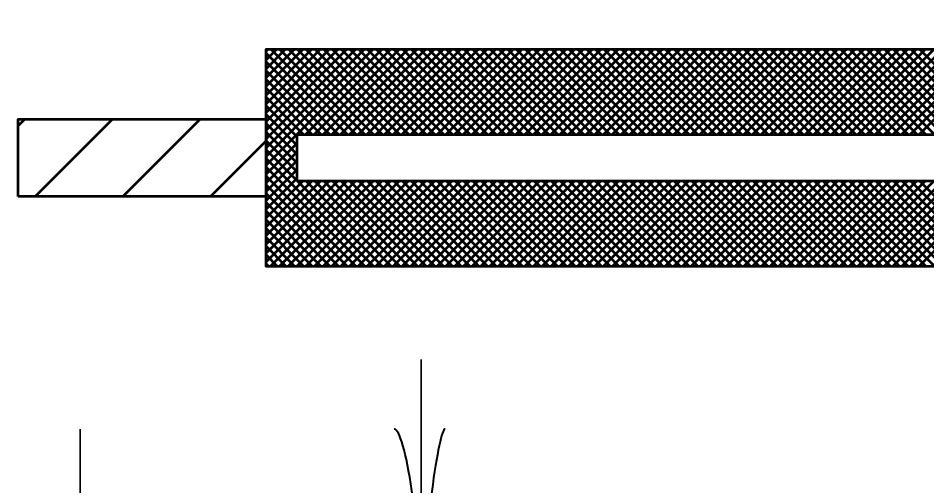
# Model space of a CAD drawing. Extents: x -1 to 679, y 0 to 440.
# Drawn here: x 291.9 to 306.57, y 327.98 to 335.51 of the extents above; entities that cross this region are included whole.
import ezdxf

# ---------------------------------------------------------------- set-up
doc = ezdxf.new("R2010")
doc.units = 0
doc.header["$LTSCALE"] = 0.8
doc.layers.add('1', color=7, linetype='Continuous', lineweight=53)

msp = doc.modelspace()

# ---------------------------------------------------------------- linework, layer by layer
at = {"layer": '1'}
for p, q in [((295.9045, 334.9827), (295.9368, 335.0149)), ((295.9045, 334.8413), (296.0782, 335.0149)), ((295.9045, 334.6998), (296.2196, 335.0149)), ((295.9045, 334.5584), (296.361, 335.0149)), ((295.9045, 334.417), (296.5024, 335.0149)), ((295.9045, 334.2756), (296.6438, 335.0149)), ((295.9045, 334.1342), (296.7852, 335.0149)), ((295.9045, 333.9928), (296.9267, 335.0149)), ((295.9045, 333.8512), (297.0682, 335.0149)), ((295.9045, 333.7098), (297.2096, 335.0149)), ((295.9045, 333.5684), (297.351, 335.0149)), ((295.9045, 333.427), (297.4924, 335.0149)), ((295.9045, 333.2856), (297.6338, 335.0149)), ((295.9045, 333.1442), (297.7752, 335.0149)), ((297.2157, 333.6399), (295.9045, 334.9511)), ((297.3571, 333.6399), (295.9821, 335.0149)), ((297.4985, 333.6399), (296.1235, 335.0149)), ((297.6399, 333.6399), (296.2649, 335.0149)), ((297.7813, 333.6399), (296.4063, 335.0149)), ((296.5417, 333.6399), (297.9167, 335.0149)), ((297.9228, 333.6399), (296.5478, 335.0149)), ((296.6831, 333.6399), (298.0581, 335.0149)), ((298.0642, 333.6399), (296.6892, 335.0149)), ((296.8245, 333.6399), (298.1995, 335.0149)), ((298.2056, 333.6399), (296.8306, 335.0149)), ((296.9659, 333.6399), (298.3409, 335.0149)), ((298.347, 333.6399), (296.972, 335.0149)), ((297.1073, 333.6399), (298.4823, 335.0149)), ((298.4885, 333.6399), (297.1135, 335.0149)), ((297.2487, 333.6399), (298.6237, 335.0149)), ((298.6299, 333.6399), (297.2549, 335.0149)), ((297.3902, 333.6399), (298.7652, 335.0149)), ((298.7713, 333.6399), (297.3963, 335.0149)), ((297.5316, 333.6399), (298.9066, 335.0149)), ((298.9128, 333.6399), (297.5378, 335.0149)), ((297.673, 333.6399), (299.048, 335.0149)), ((299.0542, 333.6399), (297.6792, 335.0149)), ((297.8144, 333.6399), (299.1894, 335.0149)), ((299.1956, 333.6399), (297.8206, 335.0149)), ((297.9558, 333.6399), (299.3308, 335.0149)), ((299.337, 333.6399), (297.962, 335.0149)), ((298.0972, 333.6399), (299.4722, 335.0149)), ((299.4784, 333.6399), (298.1034, 335.0149)), ((298.2387, 333.6399), (299.6137, 335.0149)), ((299.6198, 333.6399), (298.2448, 335.0149)), ((298.3802, 333.6399), (299.7552, 335.0149)), ((299.7613, 333.6399), (298.3863, 335.0149)), ((298.5216, 333.6399), (299.8966, 335.0149)), ((299.9027, 333.6399), (298.5277, 335.0149)), ((298.663, 333.6399), (300.038, 335.0149)), ((300.0441, 333.6399), (298.6691, 335.0149)), ((298.8044, 333.6399), (300.1794, 335.0149)), ((300.1855, 333.6399), (298.8105, 335.0149)), ((298.9458, 333.6399), (300.3208, 335.0149)), ((300.3269, 333.6399), (298.9519, 335.0149)), ((299.0872, 333.6399), (300.4622, 335.0149)), ((300.4683, 333.6399), (299.0933, 335.0149)), ((299.2287, 333.6399), (300.6037, 335.0149)), ((300.6097, 333.6399), (299.2347, 335.0149)), ((299.3701, 333.6399), (300.7451, 335.0149)), ((300.7512, 333.6399), (299.3762, 335.0149)), ((299.5115, 333.6399), (300.8865, 335.0149)), ((300.8927, 333.6399), (299.5177, 335.0149)), ((299.6529, 333.6399), (301.0279, 335.0149)), ((301.0341, 333.6399), (299.6591, 335.0149)), ((299.7943, 333.6399), (301.1693, 335.0149)), ((301.1755, 333.6399), (299.8005, 335.0149)), ((299.9357, 333.6399), (301.3107, 335.0149)), ((301.3169, 333.6399), (299.9419, 335.0149)), ((300.0772, 333.6399), (301.4522, 335.0149)), ((301.4583, 333.6399), (300.0833, 335.0149)), ((300.2186, 333.6399), (301.5936, 335.0149)), ((301.5997, 333.6399), (300.2247, 335.0149)), ((300.36, 333.6399), (301.735, 335.0149)), ((301.7412, 333.6399), (300.3662, 335.0149)), ((300.5014, 333.6399), (301.8764, 335.0149)), ((301.8826, 333.6399), (300.5076, 335.0149)), ((300.6428, 333.6399), (302.0178, 335.0149)), ((302.024, 333.6399), (300.649, 335.0149)), ((300.7843, 333.6399), (302.1593, 335.0149)), ((302.1654, 333.6399), (300.7904, 335.0149)), ((300.9257, 333.6399), (302.3007, 335.0149)), ((302.3068, 333.6399), (300.9318, 335.0149)), ((301.0672, 333.6399), (302.4422, 335.0149)), ((302.4482, 333.6399), (301.0732, 335.0149)), ((301.2086, 333.6399), (302.5836, 335.0149)), ((302.5897, 333.6399), (301.2147, 335.0149)), ((301.35, 333.6399), (302.725, 335.0149)), ((302.7311, 333.6399), (301.3561, 335.0149)), ((301.4914, 333.6399), (302.8664, 335.0149)), ((302.8725, 333.6399), (301.4975, 335.0149)), ((301.6328, 333.6399), (303.0078, 335.0149)), ((303.0139, 333.6399), (301.6389, 335.0149)), ((301.7742, 333.6399), (303.1492, 335.0149)), ((303.1553, 333.6399), (301.7803, 335.0149)), ((301.9157, 333.6399), (303.2907, 335.0149)), ((303.2967, 333.6399), (301.9217, 335.0149)), ((302.0571, 333.6399), (303.4321, 335.0149)), ((303.4382, 333.6399), (302.0632, 335.0149)), ((302.1985, 333.6399), (303.5735, 335.0149)), ((303.5797, 333.6399), (302.2047, 335.0149)), ((302.3399, 333.6399), (303.7149, 335.0149)), ((303.7211, 333.6399), (302.3461, 335.0149)), ((302.4813, 333.6399), (303.8563, 335.0149)), ((303.8625, 333.6399), (302.4875, 335.0149)), ((302.6227, 333.6399), (303.9977, 335.0149)), ((304.0039, 333.6399), (302.6289, 335.0149)), ((302.7642, 333.6399), (304.1392, 335.0149)), ((304.1453, 333.6399), (302.7703, 335.0149)), ((302.9056, 333.6399), (304.2806, 335.0149)), ((304.2867, 333.6399), (302.9117, 335.0149)), ((303.047, 333.6399), (304.422, 335.0149)), ((304.4282, 333.6399), (303.0532, 335.0149)), ((303.1885, 333.6399), (304.5635, 335.0149)), ((304.5696, 333.6399), (303.1946, 335.0149)), ((303.3299, 333.6399), (304.7049, 335.0149)), ((304.711, 333.6399), (303.336, 335.0149)), ((303.4713, 333.6399), (304.8463, 335.0149)), ((304.8524, 333.6399), (303.4774, 335.0149)), ((303.6128, 333.6399), (304.9878, 335.0149)), ((304.9938, 333.6399), (303.6188, 335.0149)), ((303.7542, 333.6399), (305.1292, 335.0149)), ((305.1352, 333.6399), (303.7602, 335.0149)), ((303.8956, 333.6399), (305.2706, 335.0149)), ((305.2767, 333.6399), (303.9017, 335.0149)), ((304.037, 333.6399), (305.412, 335.0149)), ((305.4181, 333.6399), (304.0431, 335.0149)), ((304.1784, 333.6399), (305.5534, 335.0149)), ((305.5595, 333.6399), (304.1845, 335.0149)), ((304.3198, 333.6399), (305.6948, 335.0149)), ((305.7009, 333.6399), (304.3259, 335.0149)), ((304.4613, 333.6399), (305.8363, 335.0149)), ((305.8423, 333.6399), (304.4673, 335.0149)), ((304.6027, 333.6399), (305.9777, 335.0149)), ((305.9838, 333.6399), (304.6088, 335.0149)), ((304.7441, 333.6399), (306.1191, 335.0149)), ((306.1252, 333.6399), (304.7502, 335.0149)), ((304.8855, 333.6399), (306.2605, 335.0149)), ((306.2667, 333.6399), (304.8917, 335.0149)), ((305.0269, 333.6399), (306.4019, 335.0149)), ((306.4081, 333.6399), (305.0331, 335.0149)), ((305.1683, 333.6399), (306.5433, 335.0149)), ((306.5495, 333.6399), (305.1745, 335.0149)), ((305.3098, 333.6399), (306.6848, 335.0149)), ((306.6909, 333.6399), (305.3159, 335.0149)), ((305.4512, 333.6399), (306.8262, 335.0149)), ((306.8323, 333.6399), (305.4573, 335.0149)), ((305.5926, 333.6399), (306.9676, 335.0149)), ((306.9737, 333.6399), (305.5987, 335.0149)), ((305.7341, 333.6399), (307.1091, 335.0149)), ((307.1152, 333.6399), (305.7402, 335.0149)), ((305.8755, 333.6399), (307.2505, 335.0149)), ((307.2566, 333.6399), (305.8816, 335.0149)), ((306.0169, 333.6399), (307.3919, 335.0149)), ((307.398, 333.6399), (306.023, 335.0149)), ((306.1583, 333.6399), (307.5333, 335.0149)), ((307.5394, 333.6399), (306.1644, 335.0149)), ((306.2998, 333.6399), (307.6748, 335.0149)), ((307.6808, 333.6399), (306.3058, 335.0149)), ((306.4412, 333.6399), (307.8162, 335.0149)), ((307.8222, 333.6399), (306.4472, 335.0149)), ((297.0743, 333.6399), (295.9045, 334.8097)), ((296.9328, 333.6399), (295.9045, 334.6683)), ((296.7914, 333.6399), (295.9045, 334.5268)), ((296.65, 333.6399), (295.9045, 334.3854)), ((296.5086, 333.6399), (295.9045, 334.244)), ((296.4045, 333.6026), (295.9045, 334.1026)), ((291.9045, 333.7802), (292.0142, 333.8899)), ((292.1783, 332.6399), (293.4283, 333.8899)), ((293.5926, 332.6399), (294.8426, 333.8899)), ((296.4045, 333.4612), (295.9045, 333.9612)), ((296.4045, 333.3197), (295.9045, 333.8197)), ((296.4045, 333.1783), (295.9045, 333.6783)), ((295.0068, 332.6399), (295.9045, 333.5376)), ((296.4045, 333.0368), (295.9045, 333.5368)), ((295.9045, 333.0027), (296.4045, 333.5027)), ((296.4045, 332.8954), (295.9045, 333.3954)), ((295.9045, 332.8613), (296.4045, 333.3613)), ((297.6436, 331.5149), (295.9045, 333.254)), ((295.9045, 332.7199), (296.4045, 333.2199)), ((297.5022, 331.5149), (295.9045, 333.1126)), ((295.9045, 332.5785), (296.4045, 333.0785)), ((297.3607, 331.5149), (295.9045, 332.9712)), ((295.9045, 332.4371), (296.4045, 332.9371)), ((295.9045, 332.2957), (296.4987, 332.8899)), ((295.9045, 332.1542), (296.6402, 332.8899)), ((295.9045, 332.0128), (296.7816, 332.8899)), ((295.9045, 331.8714), (296.923, 332.8899)), ((295.9045, 331.73), (297.0644, 332.8899)), ((295.9045, 331.5886), (297.2058, 332.8899)), ((297.2193, 331.5149), (295.9045, 332.8297)), ((295.9722, 331.5149), (297.3472, 332.8899)), ((296.1137, 331.5149), (297.4887, 332.8899)), ((296.2552, 331.5149), (297.6302, 332.8899)), ((296.3966, 331.5149), (297.7716, 332.8899)), ((297.785, 331.5149), (296.41, 332.8899)), ((296.538, 331.5149), (297.913, 332.8899)), ((297.9264, 331.5149), (296.5514, 332.8899)), ((296.6794, 331.5149), (298.0544, 332.8899)), ((298.0679, 331.5149), (296.6929, 332.8899)), ((296.8208, 331.5149), (298.1958, 332.8899)), ((298.2093, 331.5149), (296.8343, 332.8899)), ((296.9622, 331.5149), (298.3372, 332.8899)), ((298.3508, 331.5149), (296.9758, 332.8899)), ((297.1037, 331.5149), (298.4787, 332.8899)), ((298.4922, 331.5149), (297.1172, 332.8899)), ((297.2451, 331.5149), (298.6201, 332.8899)), ((298.6336, 331.5149), (297.2586, 332.8899)), ((297.3865, 331.5149), (298.7615, 332.8899)), ((298.775, 331.5149), (297.4, 332.8899)), ((297.5279, 331.5149), (298.9029, 332.8899)), ((298.9164, 331.5149), (297.5414, 332.8899)), ((297.6693, 331.5149), (299.0443, 332.8899)), ((299.0578, 331.5149), (297.6828, 332.8899)), ((297.8107, 331.5149), (299.1857, 332.8899)), ((299.1993, 331.5149), (297.8243, 332.8899)), ((297.9522, 331.5149), (299.3272, 332.8899)), ((299.3407, 331.5149), (297.9657, 332.8899)), ((298.0936, 331.5149), (299.4686, 332.8899)), ((299.4821, 331.5149), (298.1071, 332.8899)), ((298.235, 331.5149), (299.61, 332.8899)), ((299.6235, 331.5149), (298.2485, 332.8899)), ((298.3764, 331.5149), (299.7514, 332.8899)), ((299.7649, 331.5149), (298.3899, 332.8899)), ((298.5178, 331.5149), (299.8928, 332.8899)), ((299.9063, 331.5149), (298.5313, 332.8899)), ((298.6593, 331.5149), (300.0343, 332.8899)), ((300.0478, 331.5149), (298.6728, 332.8899)), ((298.8007, 331.5149), (300.1757, 332.8899)), ((300.1892, 331.5149), (298.8142, 332.8899)), ((298.9422, 331.5149), (300.3172, 332.8899)), ((300.3306, 331.5149), (298.9556, 332.8899)), ((299.0836, 331.5149), (300.4586, 332.8899)), ((300.472, 331.5149), (299.097, 332.8899)), ((299.225, 331.5149), (300.6, 332.8899)), ((300.6135, 331.5149), (299.2385, 332.8899)), ((299.3664, 331.5149), (300.7414, 332.8899)), ((300.7549, 331.5149), (299.3799, 332.8899)), ((299.5078, 331.5149), (300.8828, 332.8899)), ((300.8963, 331.5149), (299.5213, 332.8899)), ((299.6492, 331.5149), (301.0242, 332.8899)), ((301.0378, 331.5149), (299.6628, 332.8899)), ((299.7907, 331.5149), (301.1657, 332.8899)), ((301.1792, 331.5149), (299.8042, 332.8899)), ((299.9321, 331.5149), (301.3071, 332.8899)), ((301.3206, 331.5149), (299.9456, 332.8899)), ((300.0735, 331.5149), (301.4485, 332.8899)), ((301.462, 331.5149), (300.087, 332.8899)), ((300.2149, 331.5149), (301.5899, 332.8899)), ((301.6034, 331.5149), (300.2284, 332.8899)), ((300.3563, 331.5149), (301.7313, 332.8899)), ((301.7448, 331.5149), (300.3698, 332.8899)), ((300.4977, 331.5149), (301.8727, 332.8899)), ((301.8863, 331.5149), (300.5113, 332.8899)), ((300.6392, 331.5149), (302.0142, 332.8899)), ((302.0277, 331.5149), (300.6527, 332.8899)), ((300.7806, 331.5149), (302.1556, 332.8899)), ((302.1691, 331.5149), (300.7941, 332.8899)), ((300.922, 331.5149), (302.297, 332.8899)), ((302.3105, 331.5149), (300.9355, 332.8899)), ((301.0635, 331.5149), (302.4385, 332.8899)), ((302.4519, 331.5149), (301.0769, 332.8899)), ((301.2049, 331.5149), (302.5799, 332.8899)), ((302.5933, 331.5149), (301.2183, 332.8899)), ((301.3463, 331.5149), (302.7213, 332.8899)), ((302.7347, 331.5149), (301.3597, 332.8899)), ((301.4878, 331.5149), (302.8628, 332.8899)), ((302.8762, 331.5149), (301.5012, 332.8899)), ((301.6292, 331.5149), (303.0042, 332.8899)), ((303.0177, 331.5149), (301.6427, 332.8899)), ((301.7706, 331.5149), (303.1456, 332.8899)), ((303.1591, 331.5149), (301.7841, 332.8899)), ((301.912, 331.5149), (303.287, 332.8899)), ((303.3005, 331.5149), (301.9255, 332.8899)), ((302.0534, 331.5149), (303.4284, 332.8899)), ((303.4419, 331.5149), (302.0669, 332.8899)), ((302.1948, 331.5149), (303.5698, 332.8899)), ((303.5833, 331.5149), (302.2083, 332.8899)), ((302.3363, 331.5149), (303.7113, 332.8899)), ((303.7247, 331.5149), (302.3497, 332.8899)), ((302.4777, 331.5149), (303.8527, 332.8899)), ((303.8662, 331.5149), (302.4912, 332.8899)), ((302.6191, 331.5149), (303.9941, 332.8899)), ((304.0076, 331.5149), (302.6326, 332.8899)), ((302.7605, 331.5149), (304.1355, 332.8899)), ((304.149, 331.5149), (302.774, 332.8899)), ((302.9019, 331.5149), (304.2769, 332.8899)), ((304.2904, 331.5149), (302.9154, 332.8899)), ((303.0433, 331.5149), (304.4183, 332.8899)), ((304.4318, 331.5149), (303.0568, 332.8899)), ((303.1848, 331.5149), (304.5598, 332.8899)), ((304.5732, 331.5149), (303.1982, 332.8899)), ((303.3262, 331.5149), (304.7012, 332.8899)), ((304.7147, 331.5149), (303.3397, 332.8899)), ((303.4676, 331.5149), (304.8426, 332.8899)), ((304.8561, 331.5149), (303.4811, 332.8899)), ((303.6091, 331.5149), (304.9841, 332.8899)), ((304.9975, 331.5149), (303.6225, 332.8899)), ((303.7505, 331.5149), (305.1255, 332.8899)), ((305.1389, 331.5149), (303.7639, 332.8899)), ((303.8919, 331.5149), (305.2669, 332.8899)), ((305.2803, 331.5149), (303.9053, 332.8899)), ((304.0333, 331.5149), (305.4083, 332.8899)), ((305.4217, 331.5149), (304.0467, 332.8899)), ((304.1748, 331.5149), (305.5498, 332.8899)), ((305.5632, 331.5149), (304.1882, 332.8899)), ((304.3162, 331.5149), (305.6912, 332.8899)), ((305.7047, 331.5149), (304.3297, 332.8899)), ((304.4576, 331.5149), (305.8326, 332.8899)), ((305.8461, 331.5149), (304.4711, 332.8899)), ((304.599, 331.5149), (305.974, 332.8899)), ((305.9875, 331.5149), (304.6125, 332.8899)), ((304.7404, 331.5149), (306.1154, 332.8899)), ((306.1289, 331.5149), (304.7539, 332.8899)), ((304.8818, 331.5149), (306.2568, 332.8899)), ((306.2703, 331.5149), (304.8953, 332.8899)), ((305.0232, 331.5149), (306.3982, 332.8899)), ((306.4117, 331.5149), (305.0367, 332.8899)), ((305.1647, 331.5149), (306.5397, 332.8899)), ((306.5532, 331.5149), (305.1782, 332.8899)), ((305.3061, 331.5149), (306.6811, 332.8899)), ((306.6946, 331.5149), (305.3196, 332.8899)), ((305.4475, 331.5149), (306.8225, 332.8899)), ((306.836, 331.5149), (305.461, 332.8899)), ((305.5889, 331.5149), (306.9639, 332.8899)), ((306.9774, 331.5149), (305.6024, 332.8899)), ((305.7303, 331.5149), (307.1053, 332.8899)), ((307.1188, 331.5149), (305.7438, 332.8899)), ((305.8717, 331.5149), (307.2467, 332.8899)), ((307.2602, 331.5149), (305.8852, 332.8899)), ((306.0132, 331.5149), (307.3882, 332.8899)), ((307.4017, 331.5149), (306.0267, 332.8899)), ((306.1547, 331.5149), (307.5297, 332.8899)), ((307.5431, 331.5149), (306.1681, 332.8899)), ((306.2961, 331.5149), (307.6711, 332.8899)), ((307.6845, 331.5149), (306.3095, 332.8899)), ((306.4375, 331.5149), (307.8125, 332.8899)), ((307.8259, 331.5149), (306.4509, 332.8899)), ((297.0779, 331.5149), (295.9045, 332.6883)), ((296.9365, 331.5149), (295.9045, 332.5469)), ((296.7951, 331.5149), (295.9045, 332.4055)), ((296.6537, 331.5149), (295.9045, 332.2641)), ((296.5122, 331.5149), (295.9045, 332.1227)), ((296.3708, 331.5149), (295.9045, 331.9812)), ((296.2294, 331.5149), (295.9045, 331.8398)), ((296.088, 331.5149), (295.9045, 331.6984)), ((295.9466, 331.5149), (295.9045, 331.557))]:
    msp.add_line(p, q, dxfattribs=at)
at = {"layer": '1', "lineweight": 35}
for p, q in [((298.4045, 326.0149), (298.4045, 330.0149)), ((292.9045, 324.8899), (292.9045, 328.8899))]:
    msp.add_line(p, q, dxfattribs=at)
at = {"layer": '1'}
for points in [[(295.9045, 333.8899), (295.9045, 335.0149), (306.6545, 335.0149), (315.4045, 335.0149), (315.4045, 335.5149), (316.6545, 335.5149), (316.6545, 334.5149), (316.6545, 323.0149), (316.6545, 322.0149), (315.4045, 322.0149), (315.4045, 322.5149), (306.6545, 322.5149), (295.9045, 322.5149), (295.9045, 323.6399), (295.9045, 324.8899), (295.9045, 326.0149), (306.6545, 326.0149), (314.9045, 326.0149), (314.9045, 331.5149), (306.6545, 331.5149), (295.9045, 331.5149), (295.9045, 332.6399)], [(291.9045, 332.6399), (291.9045, 333.8899), (295.9045, 333.8899), (295.9045, 332.6399)], [(296.4045, 332.8899), (296.4045, 333.6399), (314.9045, 333.6399), (314.9045, 332.8899)]]:
    msp.add_lwpolyline(points, close=True, dxfattribs=at)
at = {"layer": '1', "lineweight": 40}
for centre, major_axis, ratio, start_param, end_param in [((298.1282, 327.1061), (0.1562, -1.7857), 0.122415, 0.8963533, 3.1415927), ((298.1282, 327.1061), (0.1562, -1.7857), 0.122415, 0.8963533, 3.1415927), ((298.6161, 327.1354), (-0.1757, -1.7565), 0.07063, 3.1407148, 5.41811), ((298.6161, 327.1354), (-0.1757, -1.7565), 0.07063, 3.1407148, 5.41811)]:
    msp.add_ellipse(centre, major_axis=major_axis, ratio=ratio, start_param=start_param, end_param=end_param, dxfattribs=at)

doc.saveas('drawing.dxf')
